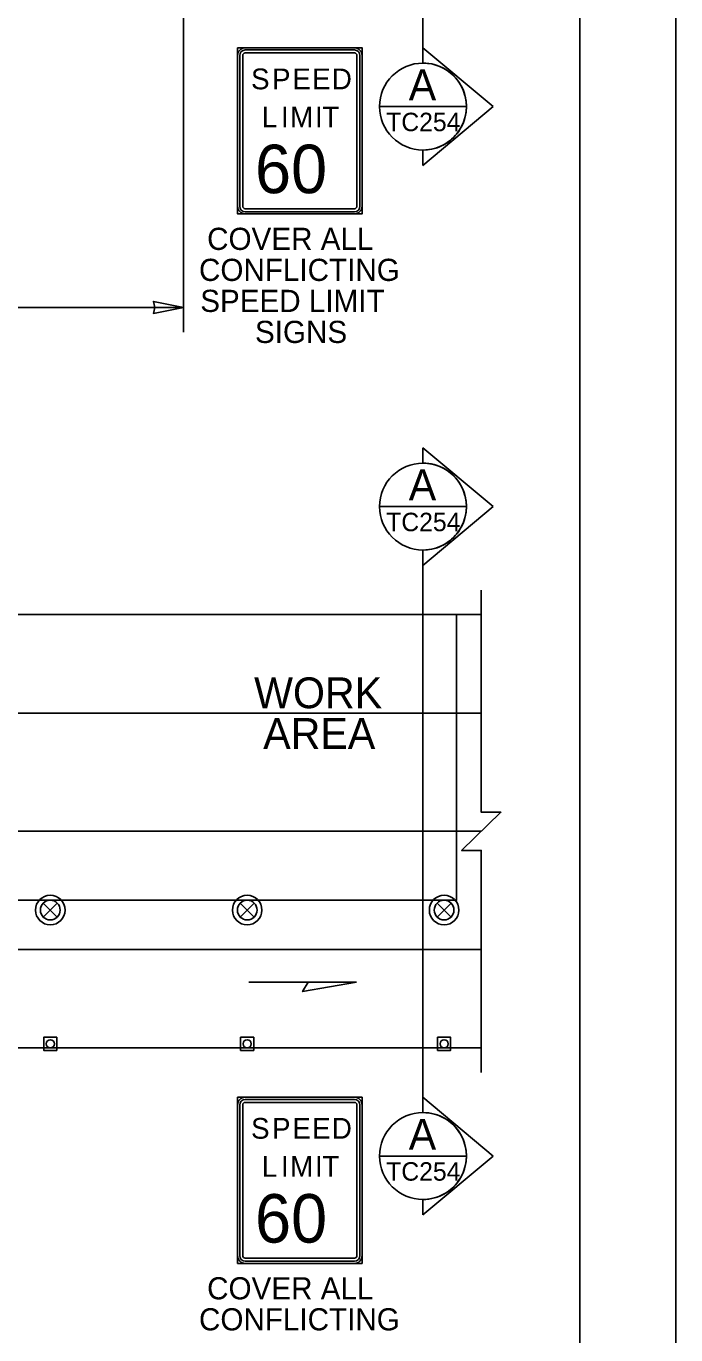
# Model space of a CAD drawing. Extents: x 99999 to 100116, y 99995 to 100013.
# Drawn here: x 100073.951 to 100076.062, y 100002.218 to 100006.47 of the extents above; entities that cross this region are included whole.
import ezdxf

# ---------------------------------------------------------------- set-up
doc = ezdxf.new("R2010")
doc.units = 0
for name, color, linetype in [('RD_MK_LineEdgeYellow', 7, 'Continuous'), ('RD_MK_LineLane', 7, 'Continuous'), ('SH_GI_PlotLimits', 7, 'Continuous'), ('SH_GI_SheetBorder', 7, 'Continuous'), ('SH_TI_WZSectionCut', 7, 'Continuous'), ('TR_SN_ConstructionSigns', 7, 'Continuous'), ('TR_WZ_TrafficCone', 7, 'Continuous'), ('TR_WZ_TrafficSafetyDrum', 7, 'Continuous'), ('TR_WZ_WorkAreaLabel', 7, 'Continuous'), ('TR_WZ_WorkZoneDetails', 7, 'Continuous')]:
    doc.layers.add(name, color=color, linetype=linetype)

msp = doc.modelspace()

# ---------------------------------------------------------------- linework, layer by layer
at = {"layer": 'RD_MK_LineEdgeYellow'}
for p, q in [((100072.7368, 100004.238), (100075.43, 100004.238)), ((100068.195, 100003.47), (100075.43, 100003.47))]:
    msp.add_line(p, q, dxfattribs=at)
at = {"layer": 'RD_MK_LineLane'}
msp.add_lwpolyline([(100075.43, 100003.854), (100068.195, 100003.854)], dxfattribs=at)
at = {"layer": 'SH_GI_PlotLimits'}
msp.add_lwpolyline([(100059.0625, 99999.6875), (100076.0625, 99999.6875), (100076.0625, 100010.6875), (100059.0625, 100010.6875)], close=True, dxfattribs=at)
at = {"layer": 'SH_GI_SheetBorder'}
msp.add_line((100075.75, 100010.375), (100075.75, 100000), dxfattribs=at)
at = {"layer": 'SH_TI_WZSectionCut'}
for p, q in [((100075.2407, 100008.128), (100075.2407, 100006.4)), ((100075.2407, 100006.4), (100075.2407, 100006.3501)), ((100075.4689, 100006.2089), (100075.2407, 100006.4)), ((100075.2407, 100006.0178), (100075.4689, 100006.2089)), ((100075.2407, 100006.0677), (100075.2407, 100006.0178)), ((100075.2407, 100005.0503), (100075.2407, 100005.1002)), ((100075.2407, 100005.1002), (100075.4688, 100004.9091)), ((100075.4688, 100004.9091), (100075.2407, 100004.718)), ((100075.2407, 100004.718), (100075.2407, 100004.7679)), ((100075.2407, 100004.718), (100075.2407, 100002.99)), ((100075.2407, 100002.99), (100075.2407, 100002.94)), ((100075.4689, 100002.7988), (100075.2407, 100002.99)), ((100075.2407, 100002.6077), (100075.4689, 100002.7988)), ((100075.2407, 100002.6576), (100075.2407, 100002.6077))]:
    msp.add_line(p, q, dxfattribs=at)
for points in [[(100075.0995, 100006.2089), (100075.3819, 100006.2089)], [(100075.0995, 100004.9091), (100075.3819, 100004.9091)], [(100075.0995, 100002.7988), (100075.3819, 100002.7988)]]:
    msp.add_lwpolyline(points, dxfattribs=at)
for centre in [(100075.2407, 100006.2089), (100075.2407, 100004.9091), (100075.2407, 100002.7988)]:
    msp.add_circle(centre, 0.1412, dxfattribs=at)
for centre in [(100075.2407, 100006.2089), (100075.2407, 100004.9091), (100075.2407, 100002.7988)]:
    msp.add_arc(centre, 0.1412, 269.9978, 90.0022, dxfattribs=at)
at = {"layer": 'TR_SN_ConstructionSigns'}
for p, q in [((100074.638, 100005.8853), (100074.638, 100006.3747)), ((100074.638, 100006.3747), (100074.638, 100005.8853)), ((100074.6451, 100006.3747), (100074.6451, 100005.8853)), ((100074.6549, 100005.8853), (100074.6549, 100006.3747)), ((100074.6633, 100006.4), (100075.0177, 100006.4)), ((100075.0177, 100006.4), (100074.6633, 100006.4)), ((100075.0177, 100006.393), (100074.6633, 100006.393)), ((100074.6633, 100006.3832), (100075.0177, 100006.3832)), ((100075.0261, 100006.3747), (100075.0261, 100005.8853)), ((100075.036, 100005.8853), (100075.036, 100006.3747)), ((100075.043, 100006.3747), (100075.043, 100005.8853)), ((100075.043, 100005.8853), (100075.043, 100006.3747)), ((100075.0177, 100005.8769), (100074.6633, 100005.8769)), ((100074.6633, 100005.8671), (100075.0177, 100005.8671)), ((100075.0177, 100005.86), (100074.6633, 100005.86)), ((100074.6633, 100005.86), (100075.0177, 100005.86)), ((100074.638, 100002.4753), (100074.638, 100002.9646)), ((100074.638, 100002.9646), (100074.638, 100002.4753)), ((100074.6451, 100002.9646), (100074.6451, 100002.4753)), ((100074.6549, 100002.4753), (100074.6549, 100002.9646)), ((100074.6633, 100002.99), (100075.0177, 100002.99)), ((100075.0177, 100002.99), (100074.6633, 100002.99)), ((100075.0177, 100002.9829), (100074.6633, 100002.9829)), ((100074.6633, 100002.9731), (100075.0177, 100002.9731)), ((100075.0261, 100002.9646), (100075.0261, 100002.4753)), ((100075.036, 100002.4753), (100075.036, 100002.9646)), ((100075.043, 100002.9646), (100075.043, 100002.4753)), ((100075.043, 100002.4753), (100075.043, 100002.9646)), ((100075.0177, 100002.4668), (100074.6633, 100002.4668)), ((100074.6633, 100002.457), (100075.0177, 100002.457)), ((100075.0177, 100002.45), (100074.6633, 100002.45)), ((100074.6633, 100002.45), (100075.0177, 100002.45))]:
    msp.add_line(p, q, dxfattribs=at)
for points in [[(100074.638, 100006.4), (100075.043, 100006.4), (100075.043, 100005.86), (100074.638, 100005.86)], [(100074.638, 100002.99), (100075.043, 100002.99), (100075.043, 100002.45), (100074.638, 100002.45)]]:
    msp.add_lwpolyline(points, close=True, dxfattribs=at)
for centre, radius, start, end in [((100074.6633, 100006.3747), 0.0253, 90, 180), ((100074.6633, 100006.3747), 0.0253, 90, 180), ((100074.6633, 100006.3747), 0.0183, 90, 180), ((100074.6633, 100006.3747), 0.00844, 90, 180), ((100075.0177, 100006.3747), 0.0253, 0, 90), ((100075.0177, 100006.3747), 0.0253, 360, 90), ((100075.0177, 100006.3747), 0.0183, 0, 90), ((100075.0177, 100006.3747), 0.00844, 360, 90), ((100074.6633, 100005.8853), 0.0253, 180, 270), ((100074.6633, 100005.8853), 0.0253, 180, 270), ((100074.6633, 100005.8853), 0.0183, 180, 270), ((100074.6633, 100005.8853), 0.00844, 180, 270), ((100075.0177, 100005.8853), 0.0253, 270, 0), ((100075.0177, 100005.8853), 0.0183, 270, 360), ((100075.0177, 100005.8853), 0.00844, 270, 0), ((100075.0177, 100005.8853), 0.0253, 270, 0), ((100074.6633, 100002.9646), 0.0253, 90, 180), ((100074.6633, 100002.9646), 0.0253, 90, 180), ((100074.6633, 100002.9646), 0.0183, 90, 180), ((100074.6633, 100002.9646), 0.00844, 90, 180), ((100075.0177, 100002.9646), 0.0253, 0, 90), ((100075.0177, 100002.9646), 0.0253, 360, 90), ((100075.0177, 100002.9646), 0.0183, 0, 90), ((100075.0177, 100002.9646), 0.00844, 360, 90), ((100074.6633, 100002.4753), 0.0253, 180, 270), ((100074.6633, 100002.4753), 0.0253, 180, 270), ((100074.6633, 100002.4753), 0.0183, 180, 270), ((100074.6633, 100002.4753), 0.00844, 180, 270), ((100075.0177, 100002.4753), 0.0253, 270, 0), ((100075.0177, 100002.4753), 0.0183, 270, 360), ((100075.0177, 100002.4753), 0.00844, 270, 0), ((100075.0177, 100002.4753), 0.0253, 270, 0)]:
    msp.add_arc(centre, radius, start, end, dxfattribs=at)
at = {"layer": 'TR_WZ_TrafficCone'}
for points in [[(100074.0081, 100003.142), (100074.0507, 100003.142), (100074.0507, 100003.1846), (100074.0081, 100003.1846), (100074.0081, 100003.142)], [(100074.0081, 100003.1846), (100074.0507, 100003.1846), (100074.0507, 100003.142), (100074.0081, 100003.142), (100074.0081, 100003.1846)], [(100074.6481, 100003.142), (100074.6907, 100003.142), (100074.6907, 100003.1846), (100074.6481, 100003.1846), (100074.6481, 100003.142)], [(100074.6481, 100003.1846), (100074.6907, 100003.1846), (100074.6907, 100003.142), (100074.6481, 100003.142), (100074.6481, 100003.1846)], [(100075.2881, 100003.142), (100075.3307, 100003.142), (100075.3307, 100003.1846), (100075.2881, 100003.1846), (100075.2881, 100003.142)], [(100075.2881, 100003.1846), (100075.3307, 100003.1846), (100075.3307, 100003.142), (100075.2881, 100003.142), (100075.2881, 100003.1846)]]:
    msp.add_lwpolyline(points, dxfattribs=at)
for centre in [(100074.0294, 100003.1633), (100074.6694, 100003.1633), (100075.3094, 100003.1633)]:
    msp.add_circle(centre, 0.0133, dxfattribs=at)
at = {"layer": 'TR_WZ_TrafficSafetyDrum'}
for p, q in [((100074.0068, 100003.5753), (100074.052, 100003.6206)), ((100074.052, 100003.5753), (100074.0068, 100003.6206)), ((100074.6468, 100003.5753), (100074.692, 100003.6206)), ((100074.692, 100003.5753), (100074.6468, 100003.6206)), ((100075.2868, 100003.5753), (100075.332, 100003.6206)), ((100075.332, 100003.5753), (100075.2868, 100003.6206))]:
    msp.add_line(p, q, dxfattribs=at)
for centre, radius in [((100074.0294, 100003.598), 0.048), ((100074.0294, 100003.598), 0.048), ((100074.6694, 100003.598), 0.048), ((100074.6694, 100003.598), 0.048), ((100075.3094, 100003.598), 0.048), ((100075.3094, 100003.598), 0.048), ((100074.0294, 100003.598), 0.032), ((100074.6694, 100003.598), 0.032), ((100075.3094, 100003.598), 0.032)]:
    msp.add_circle(centre, radius, dxfattribs=at)
at = {"layer": 'TR_WZ_WorkZoneDetails'}
for p, q in [((100074.4628, 100007.04), (100074.4628, 100005.4763)), ((100074.4628, 100005.5563), (100070.6024, 100005.5563)), ((100072.7368, 100004.558), (100075.43, 100004.558)), ((100074.8672, 100003.3639), (100074.6743, 100003.3639)), ((100068.195, 100003.15), (100075.43, 100003.15))]:
    msp.add_line(p, q, dxfattribs=at)
for points in [[(100068.275, 100003.63), (100068.275, 100004.558), (100069.2533, 100004.558), (100068.275, 100004.8881), (100068.275, 100004.8881), (100068.275, 100004.8881), (100068.275, 100005.5642), (100068.275, 100005.5642), (100068.275, 100005.5642), (100069.2641, 100005.228), (100070.6703, 100004.75), (100072.1758, 100004.75), (100072.7368, 100004.558), (100075.35, 100004.558), (100075.35, 100003.63)], [(100074.4628, 100005.5563), (100074.3645, 100005.5756), (100074.3691, 100005.5563), (100074.3645, 100005.537)], [(100075.0245, 100003.3639), (100074.8494, 100003.333), (100074.8672, 100003.3639)]]:
    msp.add_lwpolyline(points, close=True, dxfattribs=at)
msp.add_lwpolyline([(100075.43, 100003.07), (100075.43, 100003.792), (100075.366, 100003.792), (100075.494, 100003.9159), (100075.43, 100003.9159), (100075.43, 100004.638)], dxfattribs=at)

# ---------------------------------------------------------------- texts
at = {"layer": 'SH_TI_WZSectionCut'}
for s, height, rotation, p in [('A', 0.1, 0.01, (100075.1945, 100006.2295)), ('TC254', 0.06, 360, (100075.1214, 100006.1289)), ('A', 0.1, 0.01, (100075.1945, 100004.9297)), ('TC254', 0.06, 360, (100075.1214, 100004.8291)), ('A', 0.1, 0.01, (100075.1945, 100002.8195)), ('TC254', 0.06, 360, (100075.1214, 100002.7188))]:
    msp.add_text(s, height=height, rotation=rotation, dxfattribs=at).set_placement(p)
at = {"layer": 'TR_SN_ConstructionSigns'}
for s, height, p in [('S', 0.0675, (100074.6819, 100006.265)), ('P', 0.0675, (100074.7501, 100006.265)), ('E', 0.0675, (100074.8162, 100006.265)), ('E', 0.0675, (100074.8803, 100006.265)), ('D', 0.0675, (100074.9445, 100006.265)), ('L', 0.0675, (100074.717, 100006.1413)), ('I', 0.0675, (100074.7791, 100006.1413)), ('M', 0.0675, (100074.8088, 100006.1413)), ('I', 0.0675, (100074.8898, 100006.1413)), ('T', 0.0675, (100074.9134, 100006.1413)), ('60', 0.1575, (100074.6949, 100005.9275)), ('COVER ALL', 0.072, (100074.5392, 100005.7431)), ('CONFLICTING', 0.072, (100074.5128, 100005.6423)), ('SPEED LIMIT', 0.072, (100074.5168, 100005.5415)), ('SIGNS', 0.072, (100074.6947, 100005.4407)), ('S', 0.0675, (100074.6819, 100002.855)), ('P', 0.0675, (100074.7501, 100002.855)), ('E', 0.0675, (100074.8162, 100002.855)), ('E', 0.0675, (100074.8803, 100002.855)), ('D', 0.0675, (100074.9445, 100002.855)), ('L', 0.0675, (100074.717, 100002.7312)), ('I', 0.0675, (100074.7791, 100002.7312)), ('M', 0.0675, (100074.8088, 100002.7312)), ('I', 0.0675, (100074.8898, 100002.7312)), ('T', 0.0675, (100074.9134, 100002.7312)), ('60', 0.1575, (100074.6949, 100002.5175)), ('COVER ALL', 0.072, (100074.5392, 100002.333)), ('CONFLICTING', 0.072, (100074.5128, 100002.2322))]:
    msp.add_text(s, height=height, dxfattribs=at).set_placement(p)
at = {"layer": 'TR_WZ_WorkAreaLabel'}
for s, p in [('WORK', (100074.6919, 100004.254)), ('AREA', (100074.7215, 100004.1219))]:
    msp.add_text(s, height=0.1, dxfattribs=at).set_placement(p)

doc.saveas('drawing.dxf')
